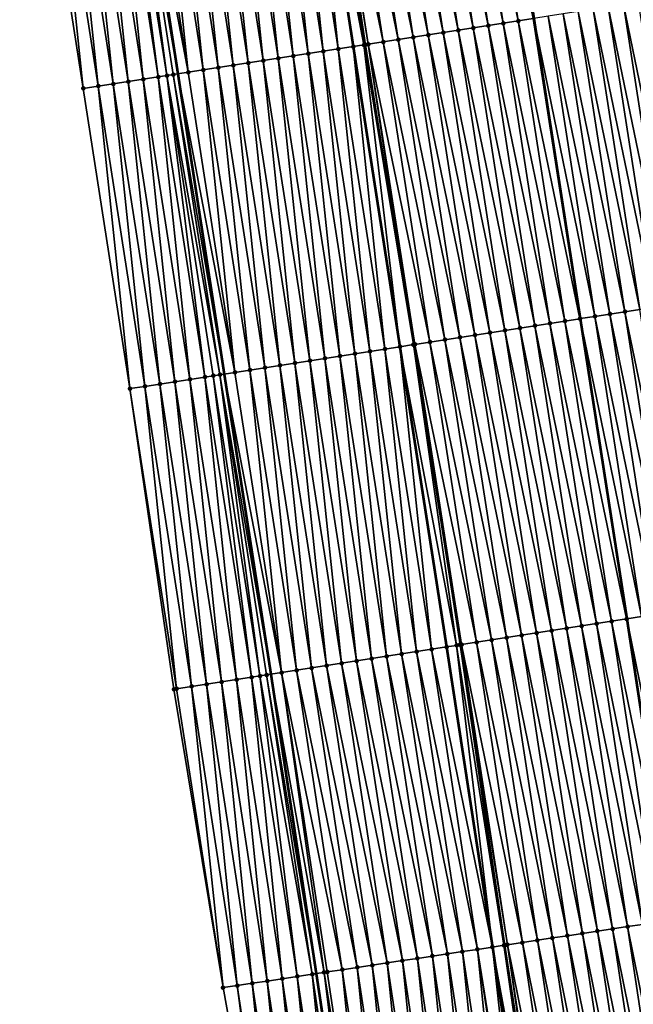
# Model space of a CAD drawing. Header units: feet. Extents: x 2010743 to 2022806, y 818705 to 837694.
# Tile 512 of 531: x 2011152 to 2011193, y 836795 to 836860. Entities that reach past the tile are written whole.
import ezdxf

# ---------------------------------------------------------------- set-up
doc = ezdxf.new("R2010")
doc.units = ezdxf.units.FT
doc.header["$MEASUREMENT"] = 0
for name, color, linetype, lineweight in [('EP_Travel Lane', 172, 'Continuous', 53), ('Road Shots', 141, 'Continuous', 100), ('STRIPING', 60, 'Continuous', 53)]:
    doc.layers.add(name, color=color, linetype=linetype, lineweight=lineweight)
doc.layers.add('I-77-MM17-21_NB-Surface-Border', color=7, linetype='Continuous')
doc.layers.add('I-77-MM17-21_NB-Surface-TIN', color=7, linetype='Continuous')

msp = doc.modelspace()

# ---------------------------------------------------------------- linework, layer by layer
at = {"layer": 'EP_Travel Lane'}
msp.add_polyline3d([(2011108.363, 837192.113, 350.139), (2011111.65, 837172.386, 349.935), (2011114.945, 837152.658, 349.739), (2011118.273, 837132.938, 349.54), (2011121.479, 837113.254, 349.314), (2011124.707, 837093.517, 349.075), (2011127.936, 837073.781, 348.829), (2011131.164, 837054.045, 348.582), (2011134.373, 837034.327, 348.314), (2011137.571, 837014.586, 348.052), (2011140.77, 836994.845, 347.804), (2011143.968, 836975.104, 347.527), (2011147.12, 836955.404, 347.217), (2011150.252, 836935.654, 346.875), (2011153.383, 836915.904, 346.53), (2011156.515, 836896.153, 346.174), (2011159.598, 836876.438, 345.825), (2011162.658, 836856.676, 345.491), (2011165.717, 836836.915, 345.115), (2011168.776, 836817.153, 344.77), (2011171.783, 836797.445, 344.426), (2011174.766, 836777.672, 344.066), (2011177.75, 836757.9, 343.675), (2011180.733, 836738.127, 343.324)], dxfattribs=at)
at = {"layer": 'I-77-MM17-21_NB-Surface-Border', "color": 3, "linetype": 'Continuous', "lineweight": -3}
msp.add_polyline3d([(2011175.237, 836737.301, 343.153), (2011172.565, 836757.121, 343.523), (2011169.2, 836776.836, 343.883), (2011165.637, 836796.522, 344.222), (2011162.404, 836816.167, 344.551), (2011159.503, 836835.952, 344.909), (2011156.432, 836855.712, 345.281), (2011153.36, 836875.472, 345.621), (2011150.273, 836895.167, 345.971), (2011147.826, 836915.026, 346.352), (2011144.681, 836934.774, 346.691), (2011141.799, 836954.564, 347.041), (2011138.69, 836974.251, 347.355)], dxfattribs=at)
at = {"layer": 'I-77-MM17-21_NB-Surface-TIN', "color": 128, "linetype": 'Continuous', "lineweight": -3}
for points in [[(2011182.124, 836859.702, 345.501), (2011179.052, 836879.462, 345.823), (2011178.064, 836879.308, 345.841)], [(2011183.112, 836859.856, 345.483), (2011180.04, 836879.616, 345.807), (2011179.052, 836879.462, 345.823)], [(2011182.124, 836859.702, 345.501), (2011183.112, 836859.856, 345.483), (2011179.052, 836879.462, 345.823)], [(2011184.1, 836860.009, 345.469), (2011181.028, 836879.77, 345.793), (2011180.04, 836879.616, 345.807)], [(2011183.112, 836859.856, 345.483), (2011184.1, 836860.009, 345.469), (2011180.04, 836879.616, 345.807)], [(2011185.088, 836860.163, 345.454), (2011182.016, 836879.923, 345.779), (2011181.028, 836879.77, 345.793)], [(2011184.1, 836860.009, 345.469), (2011185.088, 836860.163, 345.454), (2011181.028, 836879.77, 345.793)], [(2011185.088, 836860.163, 345.454), (2011186.076, 836860.317, 345.438), (2011182.016, 836879.923, 345.779)], [(2011177.183, 836858.932, 345.597), (2011174.112, 836878.692, 345.917), (2011173.123, 836878.538, 345.939)], [(2011178.171, 836859.086, 345.579), (2011175.1, 836878.846, 345.899), (2011174.112, 836878.692, 345.917)], [(2011177.183, 836858.932, 345.597), (2011178.171, 836859.086, 345.579), (2011174.112, 836878.692, 345.917)], [(2011179.159, 836859.24, 345.558), (2011176.088, 836879, 345.881), (2011175.1, 836878.846, 345.899)], [(2011178.171, 836859.086, 345.579), (2011179.159, 836859.24, 345.558), (2011175.1, 836878.846, 345.899)], [(2011180.148, 836859.394, 345.542), (2011177.076, 836879.154, 345.863), (2011176.088, 836879, 345.881)], [(2011179.159, 836859.24, 345.558), (2011180.148, 836859.394, 345.542), (2011176.088, 836879, 345.881)], [(2011181.136, 836859.548, 345.521), (2011178.064, 836879.308, 345.841), (2011177.076, 836879.154, 345.863)], [(2011180.148, 836859.394, 345.542), (2011181.136, 836859.548, 345.521), (2011177.076, 836879.154, 345.863)], [(2011181.136, 836859.548, 345.521), (2011182.124, 836859.702, 345.501), (2011178.064, 836879.308, 345.841)], [(2011172.243, 836858.164, 345.603), (2011170.159, 836878.077, 345.942), (2011169.171, 836877.924, 345.928)], [(2011173.231, 836858.317, 345.621), (2011171.147, 836878.231, 345.946), (2011170.159, 836878.077, 345.942)], [(2011172.243, 836858.164, 345.603), (2011173.231, 836858.317, 345.621), (2011170.159, 836878.077, 345.942)], [(2011174.914, 836858.579, 345.637), (2011172.033, 836878.368, 345.955), (2011171.147, 836878.231, 345.946)], [(2011174.914, 836858.579, 345.637), (2011171.147, 836878.231, 345.946), (2011174.219, 836858.471, 345.631)], [(2011173.231, 836858.317, 345.621), (2011174.219, 836858.471, 345.631), (2011171.147, 836878.231, 345.946)], [(2011175.207, 836858.624, 345.635), (2011172.118, 836878.382, 345.955), (2011172.033, 836878.368, 345.955)], [(2011174.914, 836858.579, 345.637), (2011175.016, 836858.594, 345.637), (2011172.033, 836878.368, 345.955)], [(2011175.016, 836858.594, 345.637), (2011175.207, 836858.624, 345.635), (2011172.033, 836878.368, 345.955)], [(2011175.207, 836858.624, 345.635), (2011172.135, 836878.384, 345.955), (2011172.118, 836878.382, 345.955)], [(2011176.195, 836858.778, 345.617), (2011173.123, 836878.538, 345.939), (2011172.135, 836878.384, 345.955)], [(2011175.207, 836858.624, 345.635), (2011176.195, 836858.778, 345.617), (2011172.135, 836878.384, 345.955)], [(2011176.195, 836858.778, 345.617), (2011177.183, 836858.932, 345.597), (2011173.123, 836878.538, 345.939)], [(2011168.29, 836857.55, 345.56), (2011166.206, 836877.464, 345.899), (2011165.218, 836877.31, 345.889)], [(2011169.278, 836857.704, 345.57), (2011167.195, 836877.617, 345.906), (2011166.206, 836877.464, 345.899)], [(2011168.29, 836857.55, 345.56), (2011169.278, 836857.704, 345.57), (2011166.206, 836877.464, 345.899)], [(2011170.266, 836857.857, 345.578), (2011168.183, 836877.771, 345.916), (2011167.195, 836877.617, 345.906)], [(2011169.278, 836857.704, 345.57), (2011170.266, 836857.857, 345.578), (2011167.195, 836877.617, 345.906)], [(2011171.254, 836858.011, 345.588), (2011169.171, 836877.924, 345.928), (2011168.183, 836877.771, 345.916)], [(2011170.266, 836857.857, 345.578), (2011171.254, 836858.011, 345.588), (2011168.183, 836877.771, 345.916)], [(2011171.254, 836858.011, 345.588), (2011172.243, 836858.164, 345.603), (2011169.171, 836877.924, 345.928)], [(2011164.337, 836856.936, 345.518), (2011162.254, 836876.85, 345.862), (2011161.266, 836876.696, 345.849)], [(2011165.326, 836857.09, 345.535), (2011163.242, 836877.003, 345.873), (2011162.254, 836876.85, 345.862)], [(2011164.337, 836856.936, 345.518), (2011165.326, 836857.09, 345.535), (2011162.254, 836876.85, 345.862)], [(2011166.314, 836857.243, 345.544), (2011164.23, 836877.157, 345.882), (2011163.242, 836877.003, 345.873)], [(2011165.326, 836857.09, 345.535), (2011166.314, 836857.243, 345.544), (2011163.242, 836877.003, 345.873)], [(2011167.302, 836857.397, 345.553), (2011165.218, 836877.31, 345.889), (2011164.23, 836877.157, 345.882)], [(2011166.314, 836857.243, 345.544), (2011167.302, 836857.397, 345.553), (2011164.23, 836877.157, 345.882)], [(2011167.302, 836857.397, 345.553), (2011168.29, 836857.55, 345.56), (2011165.218, 836877.31, 345.889)], [(2011159.396, 836856.171, 345.39), (2011157.313, 836876.084, 345.76), (2011156.325, 836875.93, 345.734)], [(2011160.385, 836856.324, 345.417), (2011158.301, 836876.237, 345.789), (2011157.313, 836876.084, 345.76)], [(2011159.396, 836856.171, 345.39), (2011160.385, 836856.324, 345.417), (2011157.313, 836876.084, 345.76)], [(2011161.373, 836856.477, 345.447), (2011158.803, 836876.314, 345.818), (2011158.301, 836876.237, 345.789)], [(2011160.385, 836856.324, 345.417), (2011161.373, 836856.477, 345.447), (2011158.301, 836876.237, 345.789)], [(2011161.942, 836856.565, 345.485), (2011159.289, 836876.39, 345.822), (2011158.803, 836876.314, 345.818)], [(2011161.373, 836856.477, 345.447), (2011161.942, 836856.565, 345.485), (2011158.803, 836876.314, 345.818)], [(2011159.289, 836876.39, 345.822), (2011162.658, 836856.676, 345.491), (2011159.598, 836876.438, 345.825)], [(2011162.361, 836856.63, 345.488), (2011162.658, 836856.676, 345.491), (2011159.289, 836876.39, 345.822)], [(2011161.942, 836856.565, 345.485), (2011162.361, 836856.63, 345.488), (2011159.289, 836876.39, 345.822)], [(2011163.349, 836856.783, 345.496), (2011160.277, 836876.543, 345.831), (2011159.598, 836876.438, 345.825)], [(2011163.349, 836856.783, 345.496), (2011159.598, 836876.438, 345.825), (2011162.658, 836856.676, 345.491)], [(2011163.349, 836856.783, 345.496), (2011161.266, 836876.696, 345.849), (2011160.277, 836876.543, 345.831)], [(2011163.349, 836856.783, 345.496), (2011164.337, 836856.936, 345.518), (2011161.266, 836876.696, 345.849)], [(2011156.432, 836855.712, 345.281), (2011154.348, 836875.624, 345.658), (2011153.36, 836875.472, 345.621)], [(2011157.42, 836855.865, 345.319), (2011155.336, 836875.777, 345.694), (2011154.348, 836875.624, 345.658)], [(2011156.432, 836855.712, 345.281), (2011157.42, 836855.865, 345.319), (2011154.348, 836875.624, 345.658)], [(2011158.408, 836856.018, 345.354), (2011156.325, 836875.93, 345.734), (2011155.336, 836875.777, 345.694)], [(2011157.42, 836855.865, 345.319), (2011158.408, 836856.018, 345.354), (2011155.336, 836875.777, 345.694)], [(2011158.408, 836856.018, 345.354), (2011159.396, 836856.171, 345.39), (2011156.325, 836875.93, 345.734)], [(2011195.076, 836841.481, 344.982), (2011192.005, 836861.241, 345.337), (2011191.016, 836861.087, 345.351)], [(2011196.064, 836841.635, 344.968), (2011192.993, 836861.394, 345.325), (2011192.005, 836861.241, 345.337)], [(2011195.076, 836841.481, 344.982), (2011196.064, 836841.635, 344.968), (2011192.005, 836861.241, 345.337)], [(2011191.124, 836840.866, 345.041), (2011188.052, 836860.625, 345.408), (2011187.064, 836860.471, 345.434)], [(2011192.112, 836841.02, 345.023), (2011189.04, 836860.779, 345.388), (2011188.052, 836860.625, 345.408)], [(2011191.124, 836840.866, 345.041), (2011192.112, 836841.02, 345.023), (2011188.052, 836860.625, 345.408)], [(2011193.1, 836841.173, 345.009), (2011190.028, 836860.933, 345.366), (2011189.04, 836860.779, 345.388)], [(2011192.112, 836841.02, 345.023), (2011193.1, 836841.173, 345.009), (2011189.04, 836860.779, 345.388)], [(2011194.088, 836841.327, 344.994), (2011191.016, 836861.087, 345.351), (2011190.028, 836860.933, 345.366)], [(2011193.1, 836841.173, 345.009), (2011194.088, 836841.327, 344.994), (2011190.028, 836860.933, 345.366)], [(2011194.088, 836841.327, 344.994), (2011195.076, 836841.481, 344.982), (2011191.016, 836861.087, 345.351)], [(2011187.172, 836840.25, 345.106), (2011184.1, 836860.009, 345.469), (2011183.112, 836859.856, 345.483)], [(2011188.16, 836840.404, 345.093), (2011185.088, 836860.163, 345.454), (2011184.1, 836860.009, 345.469)], [(2011187.172, 836840.25, 345.106), (2011188.16, 836840.404, 345.093), (2011184.1, 836860.009, 345.469)], [(2011189.148, 836840.558, 345.072), (2011186.076, 836860.317, 345.438), (2011185.088, 836860.163, 345.454)], [(2011188.16, 836840.404, 345.093), (2011189.148, 836840.558, 345.072), (2011185.088, 836860.163, 345.454)], [(2011186.076, 836860.317, 345.438), (2011189.168, 836840.561, 345.072), (2011186.109, 836860.322, 345.438)], [(2011189.148, 836840.558, 345.072), (2011189.168, 836840.561, 345.072), (2011186.076, 836860.317, 345.438)], [(2011190.136, 836840.712, 345.07), (2011187.064, 836860.471, 345.434), (2011186.109, 836860.322, 345.438)], [(2011190.136, 836840.712, 345.07), (2011186.109, 836860.322, 345.438), (2011189.168, 836840.561, 345.072)], [(2011190.136, 836840.712, 345.07), (2011191.124, 836840.866, 345.041), (2011187.064, 836860.471, 345.434)], [(2011182.231, 836839.481, 345.188), (2011179.159, 836859.24, 345.558), (2011178.171, 836859.086, 345.579)], [(2011183.219, 836839.635, 345.173), (2011180.148, 836859.394, 345.542), (2011179.159, 836859.24, 345.558)], [(2011182.231, 836839.481, 345.188), (2011183.219, 836839.635, 345.173), (2011179.159, 836859.24, 345.558)], [(2011184.207, 836839.788, 345.155), (2011181.136, 836859.548, 345.521), (2011180.148, 836859.394, 345.542)], [(2011183.219, 836839.635, 345.173), (2011184.207, 836839.788, 345.155), (2011180.148, 836859.394, 345.542)], [(2011185.195, 836839.942, 345.137), (2011182.124, 836859.702, 345.501), (2011181.136, 836859.548, 345.521)], [(2011184.207, 836839.788, 345.155), (2011185.195, 836839.942, 345.137), (2011181.136, 836859.548, 345.521)], [(2011186.183, 836840.096, 345.12), (2011183.112, 836859.856, 345.483), (2011182.124, 836859.702, 345.501)], [(2011185.195, 836839.942, 345.137), (2011186.183, 836840.096, 345.12), (2011182.124, 836859.702, 345.501)], [(2011186.183, 836840.096, 345.12), (2011187.172, 836840.25, 345.106), (2011183.112, 836859.856, 345.483)], [(2011178.174, 836838.849, 345.263), (2011175.016, 836858.594, 345.637), (2011174.914, 836858.579, 345.637)], [(2011178.174, 836838.849, 345.263), (2011175.207, 836858.624, 345.635), (2011175.016, 836858.594, 345.637)], [(2011179.267, 836839.019, 345.245), (2011176.195, 836858.778, 345.617), (2011175.207, 836858.624, 345.635)], [(2011178.174, 836838.849, 345.263), (2011178.236, 836838.858, 345.262), (2011175.207, 836858.624, 345.635)], [(2011178.236, 836838.858, 345.262), (2011178.279, 836838.865, 345.262), (2011175.207, 836858.624, 345.635)], [(2011178.279, 836838.865, 345.262), (2011179.267, 836839.019, 345.245), (2011175.207, 836858.624, 345.635)], [(2011180.255, 836839.173, 345.225), (2011177.183, 836858.932, 345.597), (2011176.195, 836858.778, 345.617)], [(2011179.267, 836839.019, 345.245), (2011180.255, 836839.173, 345.225), (2011176.195, 836858.778, 345.617)], [(2011181.243, 836839.327, 345.206), (2011178.171, 836859.086, 345.579), (2011177.183, 836858.932, 345.597)], [(2011180.255, 836839.173, 345.225), (2011181.243, 836839.327, 345.206), (2011177.183, 836858.932, 345.597)], [(2011181.243, 836839.327, 345.206), (2011182.231, 836839.481, 345.188), (2011178.171, 836859.086, 345.579)], [(2011173.338, 836838.098, 345.199), (2011171.254, 836858.011, 345.588), (2011170.266, 836857.857, 345.578)], [(2011174.326, 836838.251, 345.212), (2011172.243, 836858.164, 345.603), (2011171.254, 836858.011, 345.588)], [(2011173.338, 836838.098, 345.199), (2011174.326, 836838.251, 345.212), (2011171.254, 836858.011, 345.588)], [(2011175.314, 836838.405, 345.229), (2011173.231, 836858.317, 345.621), (2011172.243, 836858.164, 345.603)], [(2011174.326, 836838.251, 345.212), (2011175.314, 836838.405, 345.229), (2011172.243, 836858.164, 345.603)], [(2011176.302, 836838.558, 345.247), (2011174.219, 836858.471, 345.631), (2011173.231, 836858.317, 345.621)], [(2011175.314, 836838.405, 345.229), (2011176.302, 836838.558, 345.247), (2011173.231, 836858.317, 345.621)], [(2011174.914, 836858.579, 345.637), (2011174.219, 836858.471, 345.631), (2011177.291, 836838.712, 345.251)], [(2011176.302, 836838.558, 345.247), (2011177.291, 836838.712, 345.251), (2011174.219, 836858.471, 345.631)], [(2011178.174, 836838.849, 345.263), (2011174.914, 836858.579, 345.637), (2011177.291, 836838.712, 345.251)], [(2011169.385, 836837.484, 345.161), (2011167.302, 836857.397, 345.553), (2011166.314, 836857.243, 345.544)], [(2011170.373, 836837.638, 345.172), (2011168.29, 836857.55, 345.56), (2011167.302, 836857.397, 345.553)], [(2011169.385, 836837.484, 345.161), (2011170.373, 836837.638, 345.172), (2011167.302, 836857.397, 345.553)], [(2011171.362, 836837.791, 345.179), (2011169.278, 836857.704, 345.57), (2011168.29, 836857.55, 345.56)], [(2011170.373, 836837.638, 345.172), (2011171.362, 836837.791, 345.179), (2011168.29, 836857.55, 345.56)], [(2011172.35, 836837.945, 345.189), (2011170.266, 836857.857, 345.578), (2011169.278, 836857.704, 345.57)], [(2011171.362, 836837.791, 345.179), (2011172.35, 836837.945, 345.189), (2011169.278, 836857.704, 345.57)], [(2011172.35, 836837.945, 345.189), (2011173.338, 836838.098, 345.199), (2011170.266, 836857.857, 345.578)], [(2011162.361, 836856.63, 345.488), (2011165.717, 836836.915, 345.115), (2011162.658, 836856.676, 345.491)], [(2011166.421, 836837.024, 345.121), (2011163.349, 836856.783, 345.496), (2011162.658, 836856.676, 345.491)], [(2011166.421, 836837.024, 345.121), (2011162.658, 836856.676, 345.491), (2011165.717, 836836.915, 345.115)], [(2011166.421, 836837.024, 345.121), (2011164.337, 836856.936, 345.518), (2011163.349, 836856.783, 345.496)], [(2011167.409, 836837.177, 345.138), (2011165.326, 836857.09, 345.535), (2011164.337, 836856.936, 345.518)], [(2011166.421, 836837.024, 345.121), (2011167.409, 836837.177, 345.138), (2011164.337, 836856.936, 345.518)], [(2011168.397, 836837.331, 345.151), (2011166.314, 836857.243, 345.544), (2011165.326, 836857.09, 345.535)], [(2011167.409, 836837.177, 345.138), (2011168.397, 836837.331, 345.151), (2011165.326, 836857.09, 345.535)], [(2011168.397, 836837.331, 345.151), (2011169.385, 836837.484, 345.161), (2011166.314, 836857.243, 345.544)], [(2011160.492, 836836.105, 344.946), (2011158.408, 836856.018, 345.354), (2011157.42, 836855.865, 345.319)], [(2011161.48, 836836.258, 344.98), (2011159.396, 836856.171, 345.39), (2011158.408, 836856.018, 345.354)], [(2011160.492, 836836.105, 344.946), (2011161.48, 836836.258, 344.98), (2011158.408, 836856.018, 345.354)], [(2011162.468, 836836.411, 345.015), (2011160.385, 836856.324, 345.417), (2011159.396, 836856.171, 345.39)], [(2011161.48, 836836.258, 344.98), (2011162.468, 836836.411, 345.015), (2011159.396, 836856.171, 345.39)], [(2011163.456, 836836.565, 345.044), (2011161.373, 836856.477, 345.447), (2011160.385, 836856.324, 345.417)], [(2011162.468, 836836.411, 345.015), (2011163.456, 836836.565, 345.044), (2011160.385, 836856.324, 345.417)], [(2011164.444, 836836.718, 345.074), (2011161.942, 836856.565, 345.485), (2011161.373, 836856.477, 345.447)], [(2011163.456, 836836.565, 345.044), (2011164.444, 836836.718, 345.074), (2011161.373, 836856.477, 345.447)], [(2011165.433, 836836.871, 345.113), (2011162.361, 836856.63, 345.488), (2011161.942, 836856.565, 345.485)], [(2011164.444, 836836.718, 345.074), (2011164.988, 836836.802, 345.11), (2011161.942, 836856.565, 345.485)], [(2011164.988, 836836.802, 345.11), (2011165.433, 836836.871, 345.113), (2011161.942, 836856.565, 345.485)], [(2011165.433, 836836.871, 345.113), (2011165.717, 836836.915, 345.115), (2011162.361, 836856.63, 345.488)], [(2011159.503, 836835.952, 344.909), (2011157.42, 836855.865, 345.319), (2011156.432, 836855.712, 345.281)], [(2011159.503, 836835.952, 344.909), (2011160.492, 836836.105, 344.946), (2011157.42, 836855.865, 345.319)], [(2011196.172, 836821.414, 344.642), (2011193.1, 836841.173, 345.009), (2011192.112, 836841.02, 345.023)], [(2011192.219, 836820.799, 344.699), (2011189.148, 836840.558, 345.072), (2011188.16, 836840.404, 345.093)], [(2011189.148, 836840.558, 345.072), (2011192.228, 836820.8, 344.699), (2011189.168, 836840.561, 345.072)], [(2011192.219, 836820.799, 344.699), (2011192.228, 836820.8, 344.699), (2011189.148, 836840.558, 345.072)], [(2011193.207, 836820.952, 344.698), (2011190.136, 836840.712, 345.07), (2011189.168, 836840.561, 345.072)], [(2011193.207, 836820.952, 344.698), (2011189.168, 836840.561, 345.072), (2011192.228, 836820.8, 344.699)], [(2011194.195, 836821.106, 344.672), (2011191.124, 836840.866, 345.041), (2011190.136, 836840.712, 345.07)], [(2011193.207, 836820.952, 344.698), (2011194.195, 836821.106, 344.672), (2011190.136, 836840.712, 345.07)], [(2011195.184, 836821.26, 344.659), (2011192.112, 836841.02, 345.023), (2011191.124, 836840.866, 345.041)], [(2011194.195, 836821.106, 344.672), (2011195.184, 836821.26, 344.659), (2011191.124, 836840.866, 345.041)], [(2011195.184, 836821.26, 344.659), (2011196.172, 836821.414, 344.642), (2011192.112, 836841.02, 345.023)], [(2011187.279, 836820.029, 344.791), (2011184.207, 836839.788, 345.155), (2011183.219, 836839.635, 345.173)], [(2011188.267, 836820.183, 344.772), (2011185.195, 836839.942, 345.137), (2011184.207, 836839.788, 345.155)], [(2011187.279, 836820.029, 344.791), (2011188.267, 836820.183, 344.772), (2011184.207, 836839.788, 345.155)], [(2011189.255, 836820.337, 344.754), (2011186.183, 836840.096, 345.12), (2011185.195, 836839.942, 345.137)], [(2011188.267, 836820.183, 344.772), (2011189.255, 836820.337, 344.754), (2011185.195, 836839.942, 345.137)], [(2011190.243, 836820.491, 344.738), (2011187.172, 836840.25, 345.106), (2011186.183, 836840.096, 345.12)], [(2011189.255, 836820.337, 344.754), (2011190.243, 836820.491, 344.738), (2011186.183, 836840.096, 345.12)], [(2011191.231, 836820.645, 344.723), (2011188.16, 836840.404, 345.093), (2011187.172, 836840.25, 345.106)], [(2011190.243, 836820.491, 344.738), (2011191.231, 836820.645, 344.723), (2011187.172, 836840.25, 345.106)], [(2011191.231, 836820.645, 344.723), (2011192.219, 836820.799, 344.699), (2011188.16, 836840.404, 345.093)], [(2011183.327, 836819.413, 344.864), (2011180.255, 836839.173, 345.225), (2011179.267, 836839.019, 345.245)], [(2011184.315, 836819.567, 344.846), (2011181.243, 836839.327, 345.206), (2011180.255, 836839.173, 345.225)], [(2011183.327, 836819.413, 344.864), (2011184.315, 836819.567, 344.846), (2011180.255, 836839.173, 345.225)], [(2011185.303, 836819.721, 344.828), (2011182.231, 836839.481, 345.188), (2011181.243, 836839.327, 345.206)], [(2011184.315, 836819.567, 344.846), (2011185.303, 836819.721, 344.828), (2011181.243, 836839.327, 345.206)], [(2011186.291, 836819.875, 344.81), (2011183.219, 836839.635, 345.173), (2011182.231, 836839.481, 345.188)], [(2011185.303, 836819.721, 344.828), (2011186.291, 836819.875, 344.81), (2011182.231, 836839.481, 345.188)], [(2011186.291, 836819.875, 344.81), (2011187.279, 836820.029, 344.791), (2011183.219, 836839.635, 345.173)], [(2011178.386, 836818.645, 344.87), (2011176.302, 836838.558, 345.247), (2011175.314, 836838.405, 345.229)], [(2011179.374, 836818.799, 344.886), (2011177.291, 836838.712, 345.251), (2011176.302, 836838.558, 345.247)], [(2011178.386, 836818.645, 344.87), (2011179.374, 836818.799, 344.886), (2011176.302, 836838.558, 345.247)], [(2011181.022, 836819.054, 344.899), (2011178.174, 836838.849, 345.263), (2011177.291, 836838.712, 345.251)], [(2011181.022, 836819.054, 344.899), (2011177.291, 836838.712, 345.251), (2011180.362, 836818.952, 344.896)], [(2011179.374, 836818.799, 344.886), (2011180.362, 836818.952, 344.896), (2011177.291, 836838.712, 345.251)], [(2011181.249, 836819.09, 344.899), (2011178.236, 836838.858, 345.262), (2011178.174, 836838.849, 345.263)], [(2011181.022, 836819.054, 344.899), (2011181.249, 836819.09, 344.899), (2011178.174, 836838.849, 345.263)], [(2011181.35, 836819.106, 344.898), (2011178.279, 836838.865, 345.262), (2011178.236, 836838.858, 345.262)], [(2011181.249, 836819.09, 344.899), (2011181.35, 836819.106, 344.898), (2011178.236, 836838.858, 345.262)], [(2011182.338, 836819.259, 344.883), (2011179.267, 836839.019, 345.245), (2011178.279, 836838.865, 345.262)], [(2011181.35, 836819.106, 344.898), (2011182.338, 836819.259, 344.883), (2011178.279, 836838.865, 345.262)], [(2011182.338, 836819.259, 344.883), (2011183.327, 836819.413, 344.864), (2011179.267, 836839.019, 345.245)], [(2011174.433, 836818.032, 344.829), (2011172.35, 836837.945, 345.189), (2011171.362, 836837.791, 345.179)], [(2011175.421, 836818.185, 344.836), (2011173.338, 836838.098, 345.199), (2011172.35, 836837.945, 345.189)], [(2011174.433, 836818.032, 344.829), (2011175.421, 836818.185, 344.836), (2011172.35, 836837.945, 345.189)], [(2011176.41, 836818.338, 344.845), (2011174.326, 836838.251, 345.212), (2011173.338, 836838.098, 345.199)], [(2011175.421, 836818.185, 344.836), (2011176.41, 836818.338, 344.845), (2011173.338, 836838.098, 345.199)], [(2011177.398, 836818.492, 344.856), (2011175.314, 836838.405, 345.229), (2011174.326, 836838.251, 345.212)], [(2011176.41, 836818.338, 344.845), (2011177.398, 836818.492, 344.856), (2011174.326, 836838.251, 345.212)], [(2011177.398, 836818.492, 344.856), (2011178.386, 836818.645, 344.87), (2011175.314, 836838.405, 345.229)], [(2011170.481, 836817.418, 344.792), (2011168.397, 836837.331, 345.151), (2011167.409, 836837.177, 345.138)], [(2011171.469, 836817.571, 344.806), (2011169.385, 836837.484, 345.161), (2011168.397, 836837.331, 345.151)], [(2011170.481, 836817.418, 344.792), (2011171.469, 836817.571, 344.806), (2011168.397, 836837.331, 345.151)], [(2011172.457, 836817.725, 344.815), (2011170.373, 836837.638, 345.172), (2011169.385, 836837.484, 345.161)], [(2011171.469, 836817.571, 344.806), (2011172.457, 836817.725, 344.815), (2011169.385, 836837.484, 345.161)], [(2011173.445, 836817.878, 344.821), (2011171.362, 836837.791, 345.179), (2011170.373, 836837.638, 345.172)], [(2011172.457, 836817.725, 344.815), (2011173.445, 836817.878, 344.821), (2011170.373, 836837.638, 345.172)], [(2011173.445, 836817.878, 344.821), (2011174.433, 836818.032, 344.829), (2011171.362, 836837.791, 345.179)], [(2011165.54, 836816.652, 344.67), (2011163.456, 836836.565, 345.044), (2011162.468, 836836.411, 345.015)], [(2011166.528, 836816.805, 344.698), (2011164.444, 836836.718, 345.074), (2011163.456, 836836.565, 345.044)], [(2011165.54, 836816.652, 344.67), (2011166.528, 836816.805, 344.698), (2011163.456, 836836.565, 345.044)], [(2011167.516, 836816.958, 344.735), (2011164.988, 836836.802, 345.11), (2011164.444, 836836.718, 345.074)], [(2011166.528, 836816.805, 344.698), (2011167.516, 836816.958, 344.735), (2011164.444, 836836.718, 345.074)], [(2011168.069, 836817.043, 344.767), (2011165.433, 836836.871, 345.113), (2011164.988, 836836.802, 345.11)], [(2011167.516, 836816.958, 344.735), (2011168.069, 836817.043, 344.767), (2011164.988, 836836.802, 345.11)], [(2011165.433, 836836.871, 345.113), (2011168.776, 836817.153, 344.77), (2011165.717, 836836.915, 345.115)], [(2011168.504, 836817.111, 344.768), (2011168.776, 836817.153, 344.77), (2011165.433, 836836.871, 345.113)], [(2011168.069, 836817.043, 344.767), (2011168.504, 836817.111, 344.768), (2011165.433, 836836.871, 345.113)], [(2011169.492, 836817.264, 344.775), (2011166.421, 836837.024, 345.121), (2011165.717, 836836.915, 345.115)], [(2011169.492, 836817.264, 344.775), (2011165.717, 836836.915, 345.115), (2011168.776, 836817.153, 344.77)], [(2011169.492, 836817.264, 344.775), (2011167.409, 836837.177, 345.138), (2011166.421, 836837.024, 345.121)], [(2011169.492, 836817.264, 344.775), (2011170.481, 836817.418, 344.792), (2011167.409, 836837.177, 345.138)], [(2011162.575, 836816.193, 344.558), (2011160.492, 836836.105, 344.946), (2011159.503, 836835.952, 344.909)], [(2011162.404, 836816.167, 344.551), (2011162.575, 836816.193, 344.558), (2011159.503, 836835.952, 344.909)], [(2011163.563, 836816.346, 344.595), (2011161.48, 836836.258, 344.98), (2011160.492, 836836.105, 344.946)], [(2011162.575, 836816.193, 344.558), (2011163.563, 836816.346, 344.595), (2011160.492, 836836.105, 344.946)], [(2011164.551, 836816.499, 344.631), (2011162.468, 836836.411, 345.015), (2011161.48, 836836.258, 344.98)], [(2011163.563, 836816.346, 344.595), (2011164.551, 836816.499, 344.631), (2011161.48, 836836.258, 344.98)], [(2011164.551, 836816.499, 344.631), (2011165.54, 836816.652, 344.67), (2011162.468, 836836.411, 345.015)], [(2011193.269, 836800.688, 344.377), (2011190.243, 836820.491, 344.738), (2011189.255, 836820.337, 344.754)], [(2011194.258, 836800.838, 344.359), (2011191.231, 836820.645, 344.723), (2011190.243, 836820.491, 344.738)], [(2011193.269, 836800.688, 344.377), (2011194.258, 836800.838, 344.359), (2011190.243, 836820.491, 344.738)], [(2011195.247, 836800.988, 344.335), (2011192.219, 836820.799, 344.699), (2011191.231, 836820.645, 344.723)], [(2011194.258, 836800.838, 344.359), (2011195.247, 836800.988, 344.335), (2011191.231, 836820.645, 344.723)], [(2011192.219, 836820.799, 344.699), (2011195.25, 836800.988, 344.335), (2011192.228, 836820.8, 344.699)], [(2011195.247, 836800.988, 344.335), (2011195.25, 836800.988, 344.335), (2011192.219, 836820.799, 344.699)], [(2011196.236, 836801.137, 344.329), (2011193.207, 836820.952, 344.698), (2011192.228, 836820.8, 344.699)], [(2011196.236, 836801.137, 344.329), (2011192.228, 836820.8, 344.699), (2011195.25, 836800.988, 344.335)], [(2011188.326, 836799.941, 344.471), (2011185.303, 836819.721, 344.828), (2011184.315, 836819.567, 344.846)], [(2011189.314, 836800.09, 344.452), (2011186.291, 836819.875, 344.81), (2011185.303, 836819.721, 344.828)], [(2011188.326, 836799.941, 344.471), (2011189.314, 836800.09, 344.452), (2011185.303, 836819.721, 344.828)], [(2011190.303, 836800.24, 344.428), (2011187.279, 836820.029, 344.791), (2011186.291, 836819.875, 344.81)], [(2011189.314, 836800.09, 344.452), (2011190.303, 836800.24, 344.428), (2011186.291, 836819.875, 344.81)], [(2011191.292, 836800.389, 344.409), (2011188.267, 836820.183, 344.772), (2011187.279, 836820.029, 344.791)], [(2011190.303, 836800.24, 344.428), (2011191.292, 836800.389, 344.409), (2011187.279, 836820.029, 344.791)], [(2011192.281, 836800.539, 344.391), (2011189.255, 836820.337, 344.754), (2011188.267, 836820.183, 344.772)], [(2011191.292, 836800.389, 344.409), (2011192.281, 836800.539, 344.391), (2011188.267, 836820.183, 344.772)], [(2011192.281, 836800.539, 344.391), (2011193.269, 836800.688, 344.377), (2011189.255, 836820.337, 344.754)], [(2011181.022, 836819.054, 344.899), (2011180.362, 836818.952, 344.896), (2011183.382, 836799.193, 344.548)], [(2011184.143, 836799.308, 344.553), (2011181.249, 836819.09, 344.899), (2011181.022, 836819.054, 344.899)], [(2011184.143, 836799.308, 344.553), (2011181.022, 836819.054, 344.899), (2011183.382, 836799.193, 344.548)], [(2011184.371, 836799.343, 344.551), (2011181.35, 836819.106, 344.898), (2011181.249, 836819.09, 344.899)], [(2011184.143, 836799.308, 344.553), (2011184.208, 836799.318, 344.552), (2011181.249, 836819.09, 344.899)], [(2011184.208, 836799.318, 344.552), (2011184.371, 836799.343, 344.551), (2011181.249, 836819.09, 344.899)], [(2011185.359, 836799.492, 344.533), (2011182.338, 836819.259, 344.883), (2011181.35, 836819.106, 344.898)], [(2011184.371, 836799.343, 344.551), (2011185.359, 836799.492, 344.533), (2011181.35, 836819.106, 344.898)], [(2011186.348, 836799.642, 344.513), (2011183.327, 836819.413, 344.864), (2011182.338, 836819.259, 344.883)], [(2011185.359, 836799.492, 344.533), (2011186.348, 836799.642, 344.513), (2011182.338, 836819.259, 344.883)], [(2011187.337, 836799.791, 344.492), (2011184.315, 836819.567, 344.846), (2011183.327, 836819.413, 344.864)], [(2011186.348, 836799.642, 344.513), (2011187.337, 836799.791, 344.492), (2011183.327, 836819.413, 344.864)], [(2011187.337, 836799.791, 344.492), (2011188.326, 836799.941, 344.471), (2011184.315, 836819.567, 344.846)], [(2011180.415, 836798.746, 344.514), (2011177.398, 836818.492, 344.856), (2011176.41, 836818.338, 344.845)], [(2011181.404, 836798.895, 344.528), (2011178.386, 836818.645, 344.87), (2011177.398, 836818.492, 344.856)], [(2011180.415, 836798.746, 344.514), (2011181.404, 836798.895, 344.528), (2011177.398, 836818.492, 344.856)], [(2011182.393, 836799.044, 344.543), (2011179.374, 836818.799, 344.886), (2011178.386, 836818.645, 344.87)], [(2011181.404, 836798.895, 344.528), (2011182.393, 836799.044, 344.543), (2011178.386, 836818.645, 344.87)], [(2011179.374, 836818.799, 344.886), (2011183.382, 836799.193, 344.548), (2011180.362, 836818.952, 344.896)], [(2011182.393, 836799.044, 344.543), (2011183.382, 836799.193, 344.548), (2011179.374, 836818.799, 344.886)], [(2011176.46, 836798.15, 344.478), (2011173.445, 836817.878, 344.821), (2011172.457, 836817.725, 344.815)], [(2011177.449, 836798.299, 344.485), (2011174.433, 836818.032, 344.829), (2011173.445, 836817.878, 344.821)], [(2011176.46, 836798.15, 344.478), (2011177.449, 836798.299, 344.485), (2011173.445, 836817.878, 344.821)], [(2011178.438, 836798.448, 344.494), (2011175.421, 836818.185, 344.836), (2011174.433, 836818.032, 344.829)], [(2011177.449, 836798.299, 344.485), (2011178.438, 836798.448, 344.494), (2011174.433, 836818.032, 344.829)], [(2011179.426, 836798.597, 344.501), (2011176.41, 836818.338, 344.845), (2011175.421, 836818.185, 344.836)], [(2011178.438, 836798.448, 344.494), (2011179.426, 836798.597, 344.501), (2011175.421, 836818.185, 344.836)], [(2011179.426, 836798.597, 344.501), (2011180.415, 836798.746, 344.514), (2011176.41, 836818.338, 344.845)], [(2011171.516, 836797.405, 344.424), (2011168.504, 836817.111, 344.768), (2011168.069, 836817.043, 344.767)], [(2011168.504, 836817.111, 344.768), (2011171.783, 836797.445, 344.426), (2011168.776, 836817.153, 344.77)], [(2011171.516, 836797.405, 344.424), (2011171.783, 836797.445, 344.426), (2011168.504, 836817.111, 344.768)], [(2011172.292, 836797.522, 344.429), (2011169.492, 836817.264, 344.775), (2011168.776, 836817.153, 344.77)], [(2011172.292, 836797.522, 344.429), (2011168.776, 836817.153, 344.77), (2011171.783, 836797.445, 344.426)], [(2011173.493, 836797.703, 344.45), (2011170.481, 836817.418, 344.792), (2011169.492, 836817.264, 344.775)], [(2011172.292, 836797.522, 344.429), (2011172.505, 836797.554, 344.434), (2011169.492, 836817.264, 344.775)], [(2011172.505, 836797.554, 344.434), (2011173.493, 836797.703, 344.45), (2011169.492, 836817.264, 344.775)], [(2011174.482, 836797.852, 344.462), (2011171.469, 836817.571, 344.806), (2011170.481, 836817.418, 344.792)], [(2011173.493, 836797.703, 344.45), (2011174.482, 836797.852, 344.462), (2011170.481, 836817.418, 344.792)], [(2011175.471, 836798.001, 344.471), (2011172.457, 836817.725, 344.815), (2011171.469, 836817.571, 344.806)], [(2011174.482, 836797.852, 344.462), (2011175.471, 836798.001, 344.471), (2011171.469, 836817.571, 344.806)], [(2011175.471, 836798.001, 344.471), (2011176.46, 836798.15, 344.478), (2011172.457, 836817.725, 344.815)], [(2011166.571, 836796.662, 344.258), (2011164.551, 836816.499, 344.631), (2011163.563, 836816.346, 344.595)], [(2011167.56, 836796.811, 344.293), (2011165.54, 836816.652, 344.67), (2011164.551, 836816.499, 344.631)], [(2011166.571, 836796.662, 344.258), (2011167.56, 836796.811, 344.293), (2011164.551, 836816.499, 344.631)], [(2011168.549, 836796.959, 344.333), (2011166.528, 836816.805, 344.698), (2011165.54, 836816.652, 344.67)], [(2011167.56, 836796.811, 344.293), (2011168.549, 836796.959, 344.333), (2011165.54, 836816.652, 344.67)], [(2011169.538, 836797.108, 344.366), (2011167.516, 836816.958, 344.735), (2011166.528, 836816.805, 344.698)], [(2011168.549, 836796.959, 344.333), (2011169.538, 836797.108, 344.366), (2011166.528, 836816.805, 344.698)], [(2011170.527, 836797.256, 344.397), (2011168.069, 836817.043, 344.767), (2011167.516, 836816.958, 344.735)], [(2011169.538, 836797.108, 344.366), (2011170.527, 836797.256, 344.397), (2011167.516, 836816.958, 344.735)], [(2011170.527, 836797.256, 344.397), (2011171.516, 836797.405, 344.424), (2011168.069, 836817.043, 344.767)], [(2011165.637, 836796.522, 344.222), (2011162.575, 836816.193, 344.558), (2011162.404, 836816.167, 344.551)], [(2011165.637, 836796.522, 344.222), (2011163.563, 836816.346, 344.595), (2011162.575, 836816.193, 344.558)], [(2011165.637, 836796.522, 344.222), (2011166.571, 836796.662, 344.258), (2011163.563, 836816.346, 344.595)], [(2011194.275, 836780.617, 344.032), (2011191.292, 836800.389, 344.409), (2011190.303, 836800.24, 344.428)], [(2011195.264, 836780.766, 344.013), (2011192.281, 836800.539, 344.391), (2011191.292, 836800.389, 344.409)], [(2011194.275, 836780.617, 344.032), (2011195.264, 836780.766, 344.013), (2011191.292, 836800.389, 344.409)], [(2011196.253, 836780.916, 343.995), (2011193.269, 836800.688, 344.377), (2011192.281, 836800.539, 344.391)], [(2011195.264, 836780.766, 344.013), (2011196.253, 836780.916, 343.995), (2011192.281, 836800.539, 344.391)], [(2011189.332, 836779.869, 344.14), (2011186.348, 836799.642, 344.513), (2011185.359, 836799.492, 344.533)], [(2011190.32, 836780.019, 344.117), (2011187.337, 836799.791, 344.492), (2011186.348, 836799.642, 344.513)], [(2011189.332, 836779.869, 344.14), (2011190.32, 836780.019, 344.117), (2011186.348, 836799.642, 344.513)], [(2011191.309, 836780.168, 344.095), (2011188.326, 836799.941, 344.471), (2011187.337, 836799.791, 344.492)], [(2011190.32, 836780.019, 344.117), (2011191.309, 836780.168, 344.095), (2011187.337, 836799.791, 344.492)], [(2011192.298, 836780.318, 344.075), (2011189.314, 836800.09, 344.452), (2011188.326, 836799.941, 344.471)], [(2011191.309, 836780.168, 344.095), (2011192.298, 836780.318, 344.075), (2011188.326, 836799.941, 344.471)], [(2011193.287, 836780.467, 344.053), (2011190.303, 836800.24, 344.428), (2011189.314, 836800.09, 344.452)], [(2011192.298, 836780.318, 344.075), (2011193.287, 836780.467, 344.053), (2011189.314, 836800.09, 344.452)], [(2011193.287, 836780.467, 344.053), (2011194.275, 836780.617, 344.032), (2011190.303, 836800.24, 344.428)], [(2011184.388, 836779.123, 344.161), (2011182.393, 836799.044, 344.543), (2011181.404, 836798.895, 344.528)], [(2011185.563, 836779.3, 344.177), (2011183.382, 836799.193, 344.548), (2011182.393, 836799.044, 344.543)], [(2011184.388, 836779.123, 344.161), (2011185.377, 836779.271, 344.174), (2011182.393, 836799.044, 344.543)], [(2011185.377, 836779.271, 344.174), (2011185.563, 836779.3, 344.177), (2011182.393, 836799.044, 344.543)], [(2011187.004, 836779.517, 344.179), (2011184.143, 836799.308, 344.553), (2011183.382, 836799.193, 344.548)], [(2011187.004, 836779.517, 344.179), (2011183.382, 836799.193, 344.548), (2011186.365, 836779.421, 344.179)], [(2011185.563, 836779.3, 344.177), (2011186.365, 836779.421, 344.179), (2011183.382, 836799.193, 344.548)], [(2011187.22, 836779.55, 344.179), (2011184.208, 836799.318, 344.552), (2011184.143, 836799.308, 344.553)], [(2011187.004, 836779.517, 344.179), (2011187.22, 836779.55, 344.179), (2011184.143, 836799.308, 344.553)], [(2011187.22, 836779.55, 344.179), (2011184.371, 836799.343, 344.551), (2011184.208, 836799.318, 344.552)], [(2011188.343, 836779.719, 344.161), (2011185.359, 836799.492, 344.533), (2011184.371, 836799.343, 344.551)], [(2011187.22, 836779.55, 344.179), (2011187.354, 836779.57, 344.178), (2011184.371, 836799.343, 344.551)], [(2011187.354, 836779.57, 344.178), (2011188.343, 836779.719, 344.161), (2011184.371, 836799.343, 344.551)], [(2011188.343, 836779.719, 344.161), (2011189.332, 836779.869, 344.14), (2011185.359, 836799.492, 344.533)], [(2011180.432, 836778.526, 344.124), (2011178.438, 836798.448, 344.494), (2011177.449, 836798.299, 344.485)], [(2011181.421, 836778.675, 344.13), (2011179.426, 836798.597, 344.501), (2011178.438, 836798.448, 344.494)], [(2011180.432, 836778.526, 344.124), (2011181.421, 836778.675, 344.13), (2011178.438, 836798.448, 344.494)], [(2011182.41, 836778.825, 344.138), (2011180.415, 836798.746, 344.514), (2011179.426, 836798.597, 344.501)], [(2011181.421, 836778.675, 344.13), (2011182.41, 836778.825, 344.138), (2011179.426, 836798.597, 344.501)], [(2011183.399, 836778.974, 344.147), (2011181.404, 836798.895, 344.528), (2011180.415, 836798.746, 344.514)], [(2011182.41, 836778.825, 344.138), (2011183.399, 836778.974, 344.147), (2011180.415, 836798.746, 344.514)], [(2011183.399, 836778.974, 344.147), (2011184.388, 836779.123, 344.161), (2011181.404, 836798.895, 344.528)], [(2011175.488, 836777.781, 344.074), (2011173.493, 836797.703, 344.45), (2011172.505, 836797.554, 344.434)], [(2011176.477, 836777.93, 344.09), (2011174.482, 836797.852, 344.462), (2011173.493, 836797.703, 344.45)], [(2011175.488, 836777.781, 344.074), (2011176.477, 836777.93, 344.09), (2011173.493, 836797.703, 344.45)], [(2011177.466, 836778.079, 344.102), (2011175.471, 836798.001, 344.471), (2011174.482, 836797.852, 344.462)], [(2011176.477, 836777.93, 344.09), (2011177.466, 836778.079, 344.102), (2011174.482, 836797.852, 344.462)], [(2011178.455, 836778.228, 344.111), (2011176.46, 836798.15, 344.478), (2011175.471, 836798.001, 344.471)], [(2011177.466, 836778.079, 344.102), (2011178.455, 836778.228, 344.111), (2011175.471, 836798.001, 344.471)], [(2011179.444, 836778.377, 344.118), (2011177.449, 836798.299, 344.485), (2011176.46, 836798.15, 344.478)], [(2011178.455, 836778.228, 344.111), (2011179.444, 836778.377, 344.118), (2011176.46, 836798.15, 344.478)], [(2011179.444, 836778.377, 344.118), (2011180.432, 836778.526, 344.124), (2011177.449, 836798.299, 344.485)], [(2011171.533, 836777.186, 343.969), (2011169.538, 836797.108, 344.366), (2011168.549, 836796.959, 344.333)], [(2011172.522, 836777.335, 344.007), (2011170.527, 836797.256, 344.397), (2011169.538, 836797.108, 344.366)], [(2011171.533, 836777.186, 343.969), (2011172.522, 836777.335, 344.007), (2011169.538, 836797.108, 344.366)], [(2011173.511, 836777.483, 344.039), (2011171.516, 836797.405, 344.424), (2011170.527, 836797.256, 344.397)], [(2011172.522, 836777.335, 344.007), (2011173.511, 836777.483, 344.039), (2011170.527, 836797.256, 344.397)], [(2011174.499, 836777.632, 344.063), (2011171.783, 836797.445, 344.426), (2011171.516, 836797.405, 344.424)], [(2011173.511, 836777.483, 344.039), (2011174.499, 836777.632, 344.063), (2011171.516, 836797.405, 344.424)], [(2011172.292, 836797.522, 344.429), (2011171.783, 836797.445, 344.426), (2011174.766, 836777.672, 344.066)], [(2011174.499, 836777.632, 344.063), (2011174.766, 836777.672, 344.066), (2011171.783, 836797.445, 344.426)], [(2011175.488, 836777.781, 344.074), (2011172.505, 836797.554, 344.434), (2011172.292, 836797.522, 344.429)], [(2011175.488, 836777.781, 344.074), (2011172.292, 836797.522, 344.429), (2011174.766, 836777.672, 344.066)], [(2011169.2, 836776.836, 343.883), (2011166.571, 836796.662, 344.258), (2011165.637, 836796.522, 344.222)], [(2011169.555, 836776.889, 343.896), (2011167.56, 836796.811, 344.293), (2011166.571, 836796.662, 344.258)], [(2011169.2, 836776.836, 343.883), (2011169.555, 836776.889, 343.896), (2011166.571, 836796.662, 344.258)], [(2011170.544, 836777.038, 343.931), (2011168.549, 836796.959, 344.333), (2011167.56, 836796.811, 344.293)], [(2011169.555, 836776.889, 343.896), (2011170.544, 836777.038, 343.931), (2011167.56, 836796.811, 344.293)], [(2011170.544, 836777.038, 343.931), (2011171.533, 836777.186, 343.969), (2011168.549, 836796.959, 344.333)]]:
    msp.add_3dface(points, dxfattribs=at)
at = {"layer": 'Road Shots', "lineweight": 100}
for p in [(2011184.1, 836860.009, 345.469), (2011185.088, 836860.163, 345.454), (2011179.159, 836859.24, 345.558), (2011180.148, 836859.394, 345.542), (2011181.136, 836859.548, 345.521), (2011182.124, 836859.702, 345.501), (2011183.112, 836859.856, 345.483), (2011175.016, 836858.594, 345.637), (2011175.207, 836858.624, 345.635), (2011176.195, 836858.778, 345.617), (2011177.183, 836858.932, 345.597), (2011178.171, 836859.086, 345.579), (2011171.254, 836858.011, 345.588), (2011172.243, 836858.164, 345.603), (2011173.231, 836858.317, 345.621), (2011174.219, 836858.471, 345.631), (2011174.914, 836858.579, 345.637), (2011167.302, 836857.397, 345.553), (2011168.29, 836857.55, 345.56), (2011169.278, 836857.704, 345.57), (2011170.266, 836857.857, 345.578), (2011163.349, 836856.783, 345.496), (2011164.337, 836856.936, 345.518), (2011165.326, 836857.09, 345.535), (2011166.314, 836857.243, 345.544), (2011158.408, 836856.018, 345.354), (2011159.396, 836856.171, 345.39), (2011160.385, 836856.324, 345.417), (2011161.373, 836856.477, 345.447), (2011161.942, 836856.565, 345.485), (2011162.361, 836856.63, 345.488), (2011156.432, 836855.712, 345.281), (2011157.42, 836855.865, 345.319), (2011189.148, 836840.558, 345.072), (2011190.136, 836840.712, 345.07), (2011191.124, 836840.866, 345.041), (2011192.112, 836841.02, 345.023), (2011184.207, 836839.788, 345.155), (2011185.195, 836839.942, 345.137), (2011186.183, 836840.096, 345.12), (2011187.172, 836840.25, 345.106), (2011188.16, 836840.404, 345.093), (2011180.255, 836839.173, 345.225), (2011181.243, 836839.327, 345.206), (2011182.231, 836839.481, 345.188), (2011183.219, 836839.635, 345.173), (2011176.302, 836838.558, 345.247), (2011177.291, 836838.712, 345.251), (2011178.174, 836838.849, 345.263), (2011178.236, 836838.858, 345.262), (2011178.279, 836838.865, 345.262), (2011179.267, 836839.019, 345.245), (2011172.35, 836837.945, 345.189), (2011173.338, 836838.098, 345.199), (2011174.326, 836838.251, 345.212), (2011175.314, 836838.405, 345.229), (2011168.397, 836837.331, 345.151), (2011169.385, 836837.484, 345.161), (2011170.373, 836837.638, 345.172), (2011171.362, 836837.791, 345.179), (2011163.456, 836836.565, 345.044), (2011164.444, 836836.718, 345.074), (2011164.988, 836836.802, 345.11), (2011165.433, 836836.871, 345.113), (2011166.421, 836837.024, 345.121), (2011167.409, 836837.177, 345.138), (2011159.503, 836835.952, 344.909), (2011160.492, 836836.105, 344.946), (2011161.48, 836836.258, 344.98), (2011162.468, 836836.411, 345.015), (2011190.243, 836820.491, 344.738), (2011191.231, 836820.645, 344.723), (2011192.219, 836820.799, 344.699), (2011185.303, 836819.721, 344.828), (2011186.291, 836819.875, 344.81), (2011187.279, 836820.029, 344.791), (2011188.267, 836820.183, 344.772), (2011189.255, 836820.337, 344.754), (2011181.022, 836819.054, 344.899), (2011181.249, 836819.09, 344.899), (2011181.35, 836819.106, 344.898), (2011182.338, 836819.259, 344.883), (2011183.327, 836819.413, 344.864), (2011184.315, 836819.567, 344.846), (2011177.398, 836818.492, 344.856), (2011178.386, 836818.645, 344.87), (2011179.374, 836818.799, 344.886), (2011180.362, 836818.952, 344.896), (2011173.445, 836817.878, 344.821), (2011174.433, 836818.032, 344.829), (2011175.421, 836818.185, 344.836), (2011176.41, 836818.338, 344.845), (2011168.504, 836817.111, 344.768), (2011169.492, 836817.264, 344.775), (2011170.481, 836817.418, 344.792), (2011171.469, 836817.571, 344.806), (2011172.457, 836817.725, 344.815), (2011164.551, 836816.499, 344.631), (2011165.54, 836816.652, 344.67), (2011166.528, 836816.805, 344.698), (2011167.516, 836816.958, 344.735), (2011168.069, 836817.043, 344.767), (2011162.404, 836816.167, 344.551), (2011162.575, 836816.193, 344.558), (2011163.563, 836816.346, 344.595), (2011191.292, 836800.389, 344.409), (2011192.281, 836800.539, 344.391), (2011186.348, 836799.642, 344.513), (2011187.337, 836799.791, 344.492), (2011188.326, 836799.941, 344.471), (2011189.314, 836800.09, 344.452), (2011190.303, 836800.24, 344.428), (2011182.393, 836799.044, 344.543), (2011183.382, 836799.193, 344.548), (2011184.143, 836799.308, 344.553), (2011184.208, 836799.318, 344.552), (2011184.371, 836799.343, 344.551), (2011185.359, 836799.492, 344.533), (2011178.438, 836798.448, 344.494), (2011179.426, 836798.597, 344.501), (2011180.415, 836798.746, 344.514), (2011181.404, 836798.895, 344.528), (2011173.493, 836797.703, 344.45), (2011174.482, 836797.852, 344.462), (2011175.471, 836798.001, 344.471), (2011176.46, 836798.15, 344.478), (2011177.449, 836798.299, 344.485), (2011169.538, 836797.108, 344.366), (2011170.527, 836797.256, 344.397), (2011171.516, 836797.405, 344.424), (2011172.292, 836797.522, 344.429), (2011172.505, 836797.554, 344.434), (2011165.637, 836796.522, 344.222), (2011166.571, 836796.662, 344.258), (2011167.56, 836796.811, 344.293), (2011168.549, 836796.959, 344.333)]:
    msp.add_point(p, dxfattribs=at)
at = {"layer": 'STRIPING'}
for points in [[(2011131.757, 837196.032, 350.08), (2011135.05, 837176.306, 349.881), (2011138.349, 837156.583, 349.708), (2011141.673, 837136.862, 349.483), (2011144.897, 837117.085, 349.242), (2011148.125, 837097.349, 349.021), (2011151.353, 837077.612, 348.784), (2011154.582, 837057.876, 348.537), (2011157.797, 837038.123, 348.276), (2011160.997, 837018.382, 348.01), (2011164.196, 836998.641, 347.774), (2011167.395, 836978.901, 347.488), (2011170.56, 836959.122, 347.172), (2011173.692, 836939.371, 346.826), (2011176.823, 836919.621, 346.487), (2011179.955, 836899.871, 346.118), (2011183.049, 836880.084, 345.755), (2011186.109, 836860.322, 345.438), (2011189.168, 836840.561, 345.072), (2011192.228, 836820.8, 344.699), (2011195.25, 836800.988, 344.335), (2011198.234, 836781.215, 343.957), (2011201.218, 836761.443, 343.585), (2011204.201, 836741.669, 343.254)], [(2011119.876, 837194.041, 350.275), (2011123.179, 837174.316, 350.075), (2011126.484, 837154.592, 349.884), (2011129.791, 837134.868, 349.674), (2011133.005, 837115.138, 349.433), (2011136.233, 837095.401, 349.219), (2011139.461, 837075.665, 348.956), (2011142.69, 837055.929, 348.721), (2011145.902, 837036.193, 348.463), (2011149.101, 837016.452, 348.205), (2011152.3, 836996.711, 347.952), (2011155.498, 836976.971, 347.679), (2011158.657, 836957.231, 347.357), (2011161.788, 836937.481, 347.003), (2011164.92, 836917.73, 346.666), (2011168.052, 836897.98, 346.308), (2011171.147, 836878.231, 345.946), (2011174.219, 836858.471, 345.631), (2011177.291, 836838.712, 345.251), (2011180.362, 836818.952, 344.896), (2011183.382, 836799.193, 344.548), (2011186.365, 836779.421, 344.179), (2011189.349, 836759.648, 343.787), (2011192.333, 836739.875, 343.458)]]:
    msp.add_polyline3d(points, dxfattribs=at)

doc.saveas('drawing.dxf')
